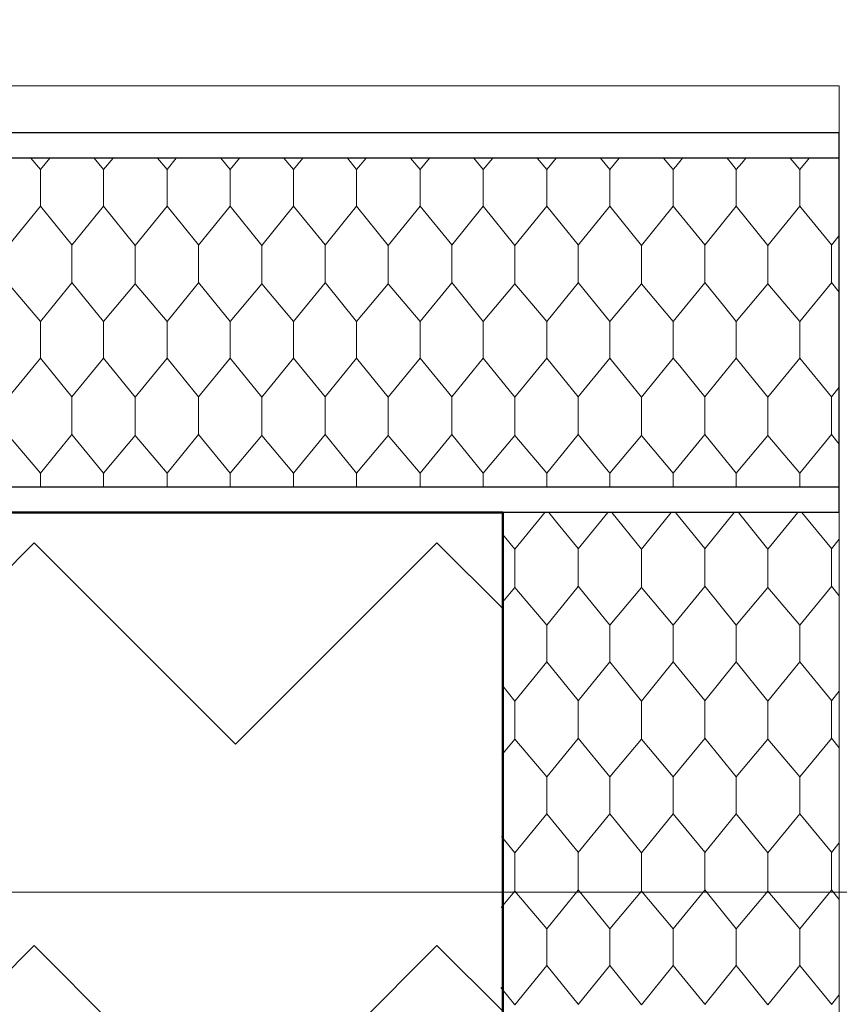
# Model space of a CAD drawing. Header units: metres. Extents: x 1306 to 1412, y -79 to 41.
# Tile 304 of 656: x 1353.529 to 1353.853, y -16.013 to -15.624. Entities that reach past the tile are written whole.
import ezdxf

# ---------------------------------------------------------------- set-up
doc = ezdxf.new("R2010")
doc.units = ezdxf.units.M
doc.header["$PDMODE"] = 65
doc.linetypes.add('AUSGEZOGEN', pattern=[0])
doc.linetypes.add('STRICHPUNKT2_S5', pattern=[0.5, 0.35, -0.05, 0.05, -0.05])
for name, color, linetype, lineweight in [('XR$2$Allgemein', 4, 'AUSGEZOGEN', 13), ('XR$2$Wand', 1, 'AUSGEZOGEN', 50), ('XR$2$Wand Mauerwerk nt', 7, 'AUSGEZOGEN', 25), ('XR$3$DETAIL', 7, 'AUSGEZOGEN', 25), ('XR$3$Maßlinie 1_50', 7, 'AUSGEZOGEN', 25), ('XR$5$Filling', 4, 'AUSGEZOGEN', 13), ('XR$5$Muster', 4, 'AUSGEZOGEN', 13)]:
    doc.layers.add(name, color=color, linetype=linetype, lineweight=lineweight)
doc.styles.add('ARIAL', font='arial.ttf')
doc.dimstyles.new('DIMSTYLE_11', dxfattribs={"dimtxt": 0.15, "dimasz": 0.03, "dimexe": 0, "dimexo": 0, "dimgap": 0.075, "dimtad": 2, "dimrnd": 0.005, "dimzin": 4, "dimdsep": 46, "dimtxsty": 'ARIAL', "dimblk1": 'ALL_ML_STRICH', "dimblk2": 'ALL_ML_STRICH', "dimsah": 1, "dimcen": 0, "dimclrd": 3, "dimclre": 3, "dimclrt": 3, "dimadec": 0, "dimazin": 0, "dimtfac": 1, "dimtdec": 0, "dimtix": 1, "dimtmove": 2, "dimatfit": 3, "dimfxl": 0, "dimtzin": 0, "dimlwd": 0, "dimlwe": 25, "dimarcsym": 0})
doc.dimstyles.new('DIMSTYLE_12', dxfattribs={"dimtxt": 0.15, "dimasz": 0.03, "dimexe": 0, "dimexo": 0, "dimgap": 0.075, "dimtad": 2, "dimdec": 3, "dimrnd": 0.005, "dimzin": 4, "dimdsep": 46, "dimtxsty": 'ARIAL', "dimblk1": 'ALL_ML_STRICH', "dimblk2": 'ALL_ML_STRICH', "dimsah": 1, "dimcen": 0, "dimclrd": 3, "dimclre": 3, "dimclrt": 3, "dimadec": 0, "dimazin": 0, "dimtfac": 1, "dimtdec": 0, "dimtix": 1, "dimtmove": 2, "dimatfit": 3, "dimfxl": 0, "dimtzin": 0, "dimlwd": 0, "dimlwe": 25, "dimarcsym": 0})
doc.dimstyles.new('DIMSTYLE_19', dxfattribs={"dimtxt": 0.15, "dimasz": 0.03, "dimexe": 0, "dimexo": 0, "dimgap": 0.075, "dimtad": 2, "dimdec": 1, "dimlfac": 100, "dimrnd": 0.5, "dimzin": 4, "dimdsep": 46, "dimtxsty": 'ARIAL', "dimblk1": 'ALL_ML_STRICH', "dimblk2": 'ALL_ML_STRICH', "dimsah": 1, "dimcen": 0, "dimclrd": 3, "dimclre": 3, "dimclrt": 3, "dimadec": 0, "dimazin": 0, "dimtfac": 1, "dimtdec": 0, "dimtix": 1, "dimtmove": 2, "dimatfit": 3, "dimfxl": 0, "dimtzin": 0, "dimlwd": 0, "dimlwe": 25, "dimarcsym": 0})
doc.dimstyles.new('DIMSTYLE_24', dxfattribs={"dimtxt": 0.225, "dimasz": 0.15, "dimexe": 0, "dimexo": 0, "dimgap": 0.1125, "dimtad": 2, "dimrnd": 0.005, "dimzin": 4, "dimdsep": 46, "dimtxsty": 'ARIAL', "dimblk1": 'ALL_ML_STRICH', "dimblk2": 'ALL_ML_STRICH', "dimsah": 1, "dimcen": 0, "dimclrd": 3, "dimclre": 3, "dimclrt": 3, "dimadec": 0, "dimazin": 0, "dimtfac": 1, "dimtdec": 0, "dimtix": 1, "dimtmove": 2, "dimatfit": 3, "dimfxl": 0, "dimtzin": 0, "dimlwd": 0, "dimlwe": 25, "dimarcsym": 0})
doc.dimstyles.new('DIMSTYLE_6', dxfattribs={"dimtxt": 0.15, "dimasz": 0.15, "dimexe": 0, "dimexo": 0, "dimgap": 0.075, "dimtad": 2, "dimrnd": 0.005, "dimzin": 4, "dimdsep": 46, "dimtxsty": 'ARIAL', "dimblk1": 'ALL_ML_STRICH', "dimblk2": 'ALL_ML_STRICH', "dimsah": 1, "dimcen": 0, "dimclrd": 3, "dimclre": 3, "dimclrt": 3, "dimadec": 0, "dimazin": 0, "dimtfac": 1, "dimtdec": 0, "dimtix": 1, "dimtmove": 2, "dimatfit": 3, "dimfxl": 0, "dimtzin": 0, "dimlwd": 0, "dimlwe": 25, "dimarcsym": 0})
doc.dimstyles.new('DIMSTYLE_9', dxfattribs={"dimtxt": 0.15, "dimasz": 0.03, "dimexe": 0, "dimexo": 0, "dimgap": 0.075, "dimtad": 2, "dimdec": 1, "dimlfac": 100, "dimrnd": 0.5, "dimzin": 4, "dimdsep": 46, "dimtxsty": 'ARIAL', "dimblk1": 'ALL_ML_STRICH', "dimblk2": 'ALL_ML_STRICH', "dimsah": 1, "dimcen": 0, "dimclrd": 3, "dimclre": 3, "dimclrt": 3, "dimadec": 0, "dimazin": 0, "dimtfac": 1, "dimtdec": 0, "dimtix": 1, "dimtmove": 2, "dimatfit": 3, "dimfxl": 0, "dimtvp": 1.2, "dimtzin": 0, "dimlwd": 0, "dimlwe": 25, "dimarcsym": 0})

# ---------------------------------------------------------------- blocks, each defined once
blk = doc.blocks.new('ALL_ML_STRICH')
at = {"color": 0, "linetype": 'ByBlock', "lineweight": -2}
for p, q in [((0, -0.5), (0, 0.5)), ((-0.3, -0.3), (0.3, 0.3)), ((-1, 0), (0.5, 0))]:
    blk.add_line(p, q, dxfattribs=at)
blk = doc.blocks.new('*D765')
at = {"layer": 'DEFPOINTS', "color": 3, "linetype": 'AUSGEZOGEN', "lineweight": 25, "transparency": 33554687}
for p in [(1342.77015, -10.15909), (1342.77015, -20.11081), (1361.06015, -20.30016)]:
    blk.add_point(p, dxfattribs=at)
at = {"layer": 'XR$3$Maßlinie 1_50', "color": 3, "linetype": 'AUSGEZOGEN', "lineweight": -2, "transparency": 33554687}
for p, q in [((1342.77015, -10.20909), (1342.77015, -10.15909)), ((1342.77015, -10.15909), (1361.06015, -10.15909)), ((1361.06015, -10.20909), (1361.06015, -10.15909))]:
    blk.add_line(p, q, dxfattribs=at)
at = {"layer": 'XR$3$Maßlinie 1_50', "color": 3, "linetype": 'AUSGEZOGEN', "lineweight": 25, "transparency": 33554687, "xscale": 0.03000000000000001, "yscale": 0.03000000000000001, "zscale": 0.03000000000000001, "rotation": 180}
blk.add_blockref('ALL_ML_STRICH', (1342.77015, -10.15909), dxfattribs=at)
at = {"layer": 'XR$3$Maßlinie 1_50', "color": 3, "linetype": 'AUSGEZOGEN', "lineweight": 25, "transparency": 33554687, "xscale": 0.03000000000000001, "yscale": 0.03000000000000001, "zscale": 0.03000000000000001}
blk.add_blockref('ALL_ML_STRICH', (1361.06015, -10.15909), dxfattribs=at)
at = {"layer": 'XR$3$Maßlinie 1_50', "color": 3, "linetype": 'AUSGEZOGEN', "lineweight": 25, "transparency": 33554687, "insert": (1351.91908, -10.03154), "char_height": 0.15, "width": 0.6, "attachment_point": 5, "style": 'ARIAL'}
blk.add_mtext('\\W0.80;\\A1;{\\A1;{18.29\\H0.099000;\\S^ ;}}', dxfattribs=at)
blk = doc.blocks.new('*D782')
at = {"layer": 'DEFPOINTS', "color": 3, "linetype": 'AUSGEZOGEN', "lineweight": 25, "transparency": 33554687}
for p in [(1343.12015, -10.95909), (1343.12015, -20.11122), (1361.06015, -20.5034)]:
    blk.add_point(p, dxfattribs=at)
at = {"layer": 'XR$3$Maßlinie 1_50', "color": 3, "linetype": 'AUSGEZOGEN', "lineweight": -2, "transparency": 33554687}
for p, q in [((1343.12015, -11.00909), (1343.12015, -10.95909)), ((1343.12015, -10.95909), (1361.06015, -10.95909)), ((1361.06015, -11.00909), (1361.06015, -10.95909))]:
    blk.add_line(p, q, dxfattribs=at)
at = {"layer": 'XR$3$Maßlinie 1_50', "color": 3, "linetype": 'AUSGEZOGEN', "lineweight": 25, "transparency": 33554687, "xscale": 0.03000000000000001, "yscale": 0.03000000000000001, "zscale": 0.03000000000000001, "rotation": 180}
blk.add_blockref('ALL_ML_STRICH', (1343.12015, -10.95909), dxfattribs=at)
at = {"layer": 'XR$3$Maßlinie 1_50', "color": 3, "linetype": 'AUSGEZOGEN', "lineweight": 25, "transparency": 33554687, "xscale": 0.03000000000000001, "yscale": 0.03000000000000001, "zscale": 0.03000000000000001}
blk.add_blockref('ALL_ML_STRICH', (1361.06015, -10.95909), dxfattribs=at)
at = {"layer": 'XR$3$Maßlinie 1_50', "color": 3, "linetype": 'AUSGEZOGEN', "lineweight": 25, "transparency": 33554687, "insert": (1352.09444, -10.83154), "char_height": 0.15, "width": 0.6, "attachment_point": 5, "style": 'ARIAL'}
blk.add_mtext('\\W0.80;\\A1;{\\A1;{17.94\\H0.099000;\\S^ ;}}', dxfattribs=at)
blk = doc.blocks.new('*D881')
at = {"layer": 'DEFPOINTS', "color": 3, "linetype": 'AUSGEZOGEN', "lineweight": 25, "transparency": 33554687}
for p in [(1353.37015, -11.75909), (1353.37015, -16.9252), (1358.37015, -16.9252)]:
    blk.add_point(p, dxfattribs=at)
at = {"layer": 'XR$3$Maßlinie 1_50', "color": 3, "linetype": 'AUSGEZOGEN', "lineweight": -2, "transparency": 33554687}
for p, q in [((1353.37015, -11.80909), (1353.37015, -11.75909)), ((1353.37015, -11.75909), (1358.37015, -11.75909)), ((1358.37015, -11.80909), (1358.37015, -11.75909))]:
    blk.add_line(p, q, dxfattribs=at)
at = {"layer": 'XR$3$Maßlinie 1_50', "color": 3, "linetype": 'AUSGEZOGEN', "lineweight": 25, "transparency": 33554687, "xscale": 0.03000000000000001, "yscale": 0.03000000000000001, "zscale": 0.03000000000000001, "rotation": 180}
blk.add_blockref('ALL_ML_STRICH', (1353.37015, -11.75909), dxfattribs=at)
at = {"layer": 'XR$3$Maßlinie 1_50', "color": 3, "linetype": 'AUSGEZOGEN', "lineweight": 25, "transparency": 33554687, "xscale": 0.03000000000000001, "yscale": 0.03000000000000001, "zscale": 0.03000000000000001}
blk.add_blockref('ALL_ML_STRICH', (1358.37015, -11.75909), dxfattribs=at)
at = {"layer": 'XR$3$Maßlinie 1_50', "color": 3, "linetype": 'AUSGEZOGEN', "lineweight": 25, "transparency": 33554687, "insert": (1355.87902, -11.63154), "char_height": 0.15, "width": 0.48, "attachment_point": 5, "style": 'ARIAL'}
blk.add_mtext('\\W0.80;\\A1;{\\A1;{5.00\\H0.099000;\\S^ ;}}', dxfattribs=at)
blk = doc.blocks.new('*D899')
at = {"layer": 'DEFPOINTS', "color": 3, "linetype": 'AUSGEZOGEN', "lineweight": 25, "transparency": 33554687}
for p in [(1342.77015, -8.55909), (1361.24015, -14.91825), (1342.77015, -18.60158)]:
    blk.add_point(p, dxfattribs=at)
at = {"layer": 'XR$3$Maßlinie 1_50', "color": 3, "linetype": 'AUSGEZOGEN', "lineweight": -2, "transparency": 33554687}
for p, q in [((1342.77015, -9.15909), (1342.77015, -8.55909)), ((1342.77015, -8.55909), (1361.24015, -8.55909)), ((1361.24015, -9.15909), (1361.24015, -8.55909))]:
    blk.add_line(p, q, dxfattribs=at)
at = {"layer": 'XR$3$Maßlinie 1_50', "color": 3, "linetype": 'AUSGEZOGEN', "lineweight": 25, "transparency": 33554687, "xscale": 0.15, "yscale": 0.15, "zscale": 0.15, "rotation": 180}
blk.add_blockref('ALL_ML_STRICH', (1342.77015, -8.55909), dxfattribs=at)
at = {"layer": 'XR$3$Maßlinie 1_50', "color": 3, "linetype": 'AUSGEZOGEN', "lineweight": 25, "transparency": 33554687, "xscale": 0.15, "yscale": 0.15, "zscale": 0.15}
blk.add_blockref('ALL_ML_STRICH', (1361.24015, -8.55909), dxfattribs=at)
at = {"layer": 'XR$3$Maßlinie 1_50', "color": 3, "linetype": 'AUSGEZOGEN', "lineweight": 25, "transparency": 33554687, "insert": (1352.0111, -8.3926), "char_height": 0.225, "width": 0.9, "attachment_point": 5, "style": 'ARIAL'}
blk.add_mtext('\\W0.80;\\A1;{\\fArial|i0|b1;\\A1;{18.47\\H0.148500;\\S^ ;}}', dxfattribs=at)
blk = doc.blocks.new('*D905')
at = {"layer": 'DEFPOINTS', "color": 3, "linetype": 'AUSGEZOGEN', "lineweight": 25, "transparency": 33554687}
for p in [(1352.87015, -12.55909), (1352.87015, -16.39625), (1353.87015, -16.39625)]:
    blk.add_point(p, dxfattribs=at)
at = {"layer": 'XR$3$Maßlinie 1_50', "color": 3, "linetype": 'AUSGEZOGEN', "lineweight": -2, "transparency": 33554687}
for p, q in [((1352.87015, -12.60909), (1352.87015, -12.55909)), ((1352.87015, -12.55909), (1353.87015, -12.55909)), ((1353.87015, -12.60909), (1353.87015, -12.55909))]:
    blk.add_line(p, q, dxfattribs=at)
at = {"layer": 'XR$3$Maßlinie 1_50', "color": 3, "linetype": 'AUSGEZOGEN', "lineweight": 25, "transparency": 33554687, "xscale": 0.15, "yscale": 0.15, "zscale": 0.15, "rotation": 180}
blk.add_blockref('ALL_ML_STRICH', (1352.87015, -12.55909), dxfattribs=at)
at = {"layer": 'XR$3$Maßlinie 1_50', "color": 3, "linetype": 'AUSGEZOGEN', "lineweight": 25, "transparency": 33554687, "xscale": 0.15, "yscale": 0.15, "zscale": 0.15}
blk.add_blockref('ALL_ML_STRICH', (1353.87015, -12.55909), dxfattribs=at)
at = {"layer": 'XR$3$Maßlinie 1_50', "color": 3, "linetype": 'AUSGEZOGEN', "lineweight": 25, "transparency": 33554687, "insert": (1353.37902, -12.43154), "char_height": 0.15, "width": 0.48, "attachment_point": 5, "style": 'ARIAL'}
blk.add_mtext('\\W0.80;\\A1;{\\A1;{1.00\\H0.099000;\\S^ ;}}', dxfattribs=at)
blk = doc.blocks.new('*D906')
at = {"layer": 'DEFPOINTS', "color": 3, "linetype": 'AUSGEZOGEN', "lineweight": 25, "transparency": 33554687}
for p in [(1353.87015, -12.55909), (1353.87015, -16.39625), (1357.87015, -16.39625)]:
    blk.add_point(p, dxfattribs=at)
at = {"layer": 'XR$3$Maßlinie 1_50', "color": 3, "linetype": 'AUSGEZOGEN', "lineweight": -2, "transparency": 33554687}
for p, q in [((1353.87015, -12.60909), (1353.87015, -12.55909)), ((1353.87015, -12.55909), (1357.87015, -12.55909)), ((1357.87015, -12.60909), (1357.87015, -12.55909))]:
    blk.add_line(p, q, dxfattribs=at)
at = {"layer": 'XR$3$Maßlinie 1_50', "color": 3, "linetype": 'AUSGEZOGEN', "lineweight": 25, "transparency": 33554687, "xscale": 0.15, "yscale": 0.15, "zscale": 0.15, "rotation": 180}
blk.add_blockref('ALL_ML_STRICH', (1353.87015, -12.55909), dxfattribs=at)
at = {"layer": 'XR$3$Maßlinie 1_50', "color": 3, "linetype": 'AUSGEZOGEN', "lineweight": 25, "transparency": 33554687, "xscale": 0.15, "yscale": 0.15, "zscale": 0.15}
blk.add_blockref('ALL_ML_STRICH', (1357.87015, -12.55909), dxfattribs=at)
at = {"layer": 'XR$3$Maßlinie 1_50', "color": 3, "linetype": 'AUSGEZOGEN', "lineweight": 25, "transparency": 33554687, "insert": (1355.87902, -12.43154), "char_height": 0.15, "width": 0.48, "attachment_point": 5, "style": 'ARIAL'}
blk.add_mtext('\\W0.80;\\A1;{\\A1;{4.00\\H0.099000;\\S^ ;}}', dxfattribs=at)
at = {"layer": 'XR$3$Maßlinie 1_50', "color": 3, "linetype": 'AUSGEZOGEN', "lineweight": 25, "transparency": 33554687, "insert": (1355.71102, -12.61503), "char_height": 0.15, "width": 0.0075, "attachment_point": 1, "line_spacing_factor": 0.60241, "style": 'ARIAL'}
blk.add_mtext('\\W0.80;\\A1;{4.30\\H0.099000;\\S^ ;}', dxfattribs=at)
blk = doc.blocks.new('*D929')
at = {"layer": 'DEFPOINTS', "color": 3, "linetype": 'AUSGEZOGEN', "lineweight": 25, "transparency": 33554687}
for p in [(1362.14624, -15.15825), (1340.42407, -17.54325), (1364.27124, -17.54325)]:
    blk.add_point(p, dxfattribs=at)
at = {"layer": 'XR$3$Maßlinie 1_50', "color": 3, "linetype": 'AUSGEZOGEN', "lineweight": -2, "transparency": 33554687}
for p, q in [((1340.47407, -15.15825), (1340.42407, -15.15825)), ((1340.42407, -17.54325), (1340.42407, -15.15825)), ((1340.47407, -17.54325), (1340.42407, -17.54325))]:
    blk.add_line(p, q, dxfattribs=at)
at = {"layer": 'XR$3$Maßlinie 1_50', "color": 3, "linetype": 'AUSGEZOGEN', "lineweight": 25, "transparency": 33554687, "xscale": 0.03000000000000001, "yscale": 0.03000000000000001, "zscale": 0.03000000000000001}
for p, rotation in [((1340.42407, -15.15825), 90), ((1340.42407, -17.54325), 270)]:
    blk.add_blockref('ALL_ML_STRICH', p, dxfattribs=dict(at, rotation=rotation))
at = {"layer": 'XR$3$Maßlinie 1_50', "color": 3, "linetype": 'AUSGEZOGEN', "lineweight": 25, "transparency": 33554687, "insert": (1340.29641, -16.32984), "char_height": 0.15, "width": 0.6, "attachment_point": 5, "rotation": 90, "style": 'ARIAL'}
blk.add_mtext('\\W0.80;\\A1;{\\A1;{2.38\\H0.099000;\\S5^ ;}}', dxfattribs=at)
blk = doc.blocks.new('*D938')
at = {"layer": 'DEFPOINTS', "color": 3, "linetype": 'AUSGEZOGEN', "lineweight": 25, "transparency": 33554687}
for p in [(1364.96914, -15.15825), (1338.82407, -20.29325), (1364.65696, -20.29325)]:
    blk.add_point(p, dxfattribs=at)
at = {"layer": 'XR$3$Maßlinie 1_50', "color": 3, "linetype": 'AUSGEZOGEN', "lineweight": -2, "transparency": 33554687}
for p, q in [((1338.87407, -15.15825), (1338.82407, -15.15825)), ((1338.82407, -20.29325), (1338.82407, -15.15825)), ((1338.87407, -20.29325), (1338.82407, -20.29325))]:
    blk.add_line(p, q, dxfattribs=at)
at = {"layer": 'XR$3$Maßlinie 1_50', "color": 3, "linetype": 'AUSGEZOGEN', "lineweight": 25, "transparency": 33554687, "xscale": 0.03000000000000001, "yscale": 0.03000000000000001, "zscale": 0.03000000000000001}
for p, rotation in [((1338.82407, -15.15825), 90), ((1338.82407, -20.29325), 270)]:
    blk.add_blockref('ALL_ML_STRICH', p, dxfattribs=dict(at, rotation=rotation))
at = {"layer": 'XR$3$Maßlinie 1_50', "color": 3, "linetype": 'AUSGEZOGEN', "lineweight": 25, "transparency": 33554687, "insert": (1338.69641, -17.70484), "char_height": 0.15, "width": 0.6, "attachment_point": 5, "rotation": 90, "style": 'ARIAL'}
blk.add_mtext('\\W0.80;\\A1;{\\A1;{5.13\\H0.099000;\\S5^ ;}}', dxfattribs=at)
blk = doc.blocks.new('*D948')
at = {"layer": 'DEFPOINTS', "color": 3, "linetype": 'AUSGEZOGEN', "lineweight": 25, "transparency": 33554687}
for p in [(1362.86309, -15.81825), (1338.02407, -16.21825), (1360.44309, -16.21825)]:
    blk.add_point(p, dxfattribs=at)
at = {"layer": 'XR$3$Maßlinie 1_50', "color": 3, "linetype": 'AUSGEZOGEN', "lineweight": -2, "transparency": 33554687}
for p, q in [((1338.07407, -15.81825), (1338.02407, -15.81825)), ((1338.02407, -16.21825), (1338.02407, -15.81825)), ((1338.07407, -16.21825), (1338.02407, -16.21825))]:
    blk.add_line(p, q, dxfattribs=at)
at = {"layer": 'XR$3$Maßlinie 1_50', "color": 3, "linetype": 'AUSGEZOGEN', "lineweight": 25, "transparency": 33554687, "xscale": 0.03000000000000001, "yscale": 0.03000000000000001, "zscale": 0.03000000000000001}
for p, rotation in [((1338.02407, -15.81825), 90), ((1338.02407, -16.21825), 270)]:
    blk.add_blockref('ALL_ML_STRICH', p, dxfattribs=dict(at, rotation=rotation))
at = {"layer": 'XR$3$Maßlinie 1_50', "color": 3, "linetype": 'AUSGEZOGEN', "lineweight": 25, "transparency": 33554687, "insert": (1337.89652, -16.02347), "char_height": 0.15, "width": 0.48, "attachment_point": 5, "rotation": 90, "style": 'ARIAL'}
blk.add_mtext('\\W0.80;\\A1;{\\A1;{40\\H0.099000;\\S^ ;}}', dxfattribs=at)
blk = doc.blocks.new('*D949')
at = {"layer": 'DEFPOINTS', "color": 3, "linetype": 'AUSGEZOGEN', "lineweight": 25, "transparency": 33554687}
for p in [(1363.22309, -14.91825), (1338.02407, -15.81825), (1362.86309, -15.81825)]:
    blk.add_point(p, dxfattribs=at)
at = {"layer": 'XR$3$Maßlinie 1_50', "color": 3, "linetype": 'AUSGEZOGEN', "lineweight": -2, "transparency": 33554687}
for p, q in [((1338.07407, -14.91825), (1338.02407, -14.91825)), ((1338.02407, -15.81825), (1338.02407, -14.91825)), ((1338.07407, -15.81825), (1338.02407, -15.81825))]:
    blk.add_line(p, q, dxfattribs=at)
at = {"layer": 'XR$3$Maßlinie 1_50', "color": 3, "linetype": 'AUSGEZOGEN', "lineweight": 25, "transparency": 33554687, "xscale": 0.03000000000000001, "yscale": 0.03000000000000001, "zscale": 0.03000000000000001}
for p, rotation in [((1338.02407, -14.91825), 90), ((1338.02407, -15.81825), 270)]:
    blk.add_blockref('ALL_ML_STRICH', p, dxfattribs=dict(at, rotation=rotation))
at = {"layer": 'XR$3$Maßlinie 1_50', "color": 3, "linetype": 'AUSGEZOGEN', "lineweight": 25, "transparency": 33554687, "insert": (1337.89652, -15.37347), "char_height": 0.15, "width": 0.48, "attachment_point": 5, "rotation": 90, "style": 'ARIAL'}
blk.add_mtext('\\W0.80;\\A1;{\\A1;{90\\H0.099000;\\S^ ;}}', dxfattribs=at)
blk = doc.blocks.new('*D1085')
at = {"layer": 'DEFPOINTS', "color": 3, "linetype": 'AUSGEZOGEN', "lineweight": 25, "transparency": 33554687}
for p in [(1366.1012, -15.15825), (1339.62407, -17.54325), (1365.92579, -17.54325)]:
    blk.add_point(p, dxfattribs=at)
at = {"layer": 'XR$3$Maßlinie 1_50', "color": 3, "linetype": 'AUSGEZOGEN', "lineweight": -2, "transparency": 33554687}
for p, q in [((1339.67407, -15.15825), (1339.62407, -15.15825)), ((1339.62407, -17.54325), (1339.62407, -15.15825)), ((1339.67407, -17.54325), (1339.62407, -17.54325))]:
    blk.add_line(p, q, dxfattribs=at)
at = {"layer": 'XR$3$Maßlinie 1_50', "color": 3, "linetype": 'AUSGEZOGEN', "lineweight": 25, "transparency": 33554687, "xscale": 0.03000000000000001, "yscale": 0.03000000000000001, "zscale": 0.03000000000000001}
for p, rotation in [((1339.62407, -15.15825), 90), ((1339.62407, -17.54325), 270)]:
    blk.add_blockref('ALL_ML_STRICH', p, dxfattribs=dict(at, rotation=rotation))
at = {"layer": 'XR$3$Maßlinie 1_50', "color": 3, "linetype": 'AUSGEZOGEN', "lineweight": 25, "transparency": 33554687, "insert": (1339.49641, -16.32984), "char_height": 0.15, "width": 0.6, "attachment_point": 5, "rotation": 90, "style": 'ARIAL'}
blk.add_mtext('\\W0.80;\\A1;{\\A1;{2.38\\H0.099000;\\S5^ ;}}', dxfattribs=at)
blk = doc.blocks.new('MUSTER_1')
at = {"layer": 'XR$5$Muster', "color": 52, "linetype": 'AUSGEZOGEN', "lineweight": 13, "transparency": 33554687}
for p, q in [((1353.53755, -15.68274), (1353.53374, -15.67825)), ((1353.54122, -15.67825), (1353.53755, -15.68274)), ((1353.56245, -15.68274), (1353.55881, -15.67825)), ((1353.56622, -15.67825), (1353.56245, -15.68274)), ((1353.58755, -15.68274), (1353.58374, -15.67825)), ((1353.59122, -15.67825), (1353.58755, -15.68274)), ((1353.61245, -15.68274), (1353.60881, -15.67825)), ((1353.61622, -15.67825), (1353.61245, -15.68274)), ((1353.63755, -15.68274), (1353.63374, -15.67825)), ((1353.64122, -15.67825), (1353.63755, -15.68274)), ((1353.66245, -15.68274), (1353.65881, -15.67825)), ((1353.66622, -15.67825), (1353.66245, -15.68274)), ((1353.68755, -15.68274), (1353.68374, -15.67825)), ((1353.69122, -15.67825), (1353.68755, -15.68274)), ((1353.71245, -15.68274), (1353.70881, -15.67825)), ((1353.71622, -15.67825), (1353.71245, -15.68274)), ((1353.73755, -15.68274), (1353.73374, -15.67825)), ((1353.74122, -15.67825), (1353.73755, -15.68274)), ((1353.76245, -15.68274), (1353.75881, -15.67825)), ((1353.76622, -15.67825), (1353.76245, -15.68274)), ((1353.78755, -15.69726), (1353.78755, -15.68274)), ((1353.81245, -15.68274), (1353.81245, -15.69726)), ((1353.83755, -15.69726), (1353.83755, -15.68274)), ((1353.55, -15.7125), (1353.53755, -15.69726)), ((1353.6, -15.7125), (1353.58755, -15.69726)), ((1353.65, -15.7125), (1353.63755, -15.69726)), ((1353.7, -15.7125), (1353.68755, -15.69726)), ((1353.75, -15.7125), (1353.73755, -15.69726)), ((1353.8, -15.7125), (1353.78755, -15.69726)), ((1353.85, -15.71262), (1353.8531, -15.7088)), ((1353.55, -15.72), (1353.55, -15.71262)), ((1353.57495, -15.71274), (1353.57495, -15.72)), ((1353.6, -15.72), (1353.6, -15.71262)), ((1353.62495, -15.71274), (1353.62495, -15.72)), ((1353.65, -15.72), (1353.65, -15.71262)), ((1353.67495, -15.71274), (1353.67495, -15.72)), ((1353.7, -15.72), (1353.7, -15.71262)), ((1353.72495, -15.71274), (1353.72495, -15.72)), ((1353.75, -15.72), (1353.75, -15.71262)), ((1353.77495, -15.71274), (1353.77495, -15.72)), ((1353.8, -15.72), (1353.8, -15.71262)), ((1353.85, -15.72), (1353.85, -15.71262)), ((1353.55, -15.72738), (1353.55, -15.72)), ((1353.57495, -15.72786), (1353.57495, -15.72)), ((1353.6, -15.72738), (1353.6, -15.72)), ((1353.62495, -15.72786), (1353.62495, -15.72)), ((1353.65, -15.72738), (1353.65, -15.72)), ((1353.67495, -15.72786), (1353.67495, -15.72)), ((1353.7, -15.72738), (1353.7, -15.72)), ((1353.72495, -15.72786), (1353.72495, -15.72)), ((1353.75, -15.72738), (1353.75, -15.72)), ((1353.77495, -15.72786), (1353.77495, -15.72)), ((1353.8, -15.72738), (1353.8, -15.72)), ((1353.82495, -15.72786), (1353.82495, -15.72)), ((1353.85, -15.72738), (1353.85, -15.72)), ((1353.55, -15.7275), (1353.53755, -15.74274)), ((1353.56245, -15.74274), (1353.55, -15.72738)), ((1353.6, -15.7275), (1353.58755, -15.74274)), ((1353.61245, -15.74274), (1353.6, -15.72738)), ((1353.65, -15.7275), (1353.63755, -15.74274)), ((1353.66245, -15.74274), (1353.65, -15.72738)), ((1353.7, -15.7275), (1353.68755, -15.74274)), ((1353.71245, -15.74274), (1353.7, -15.72738)), ((1353.75, -15.7275), (1353.73755, -15.74274)), ((1353.76245, -15.74274), (1353.75, -15.72738)), ((1353.8, -15.7275), (1353.78755, -15.74274)), ((1353.85, -15.7275), (1353.83755, -15.74274)), ((1353.8531, -15.7312), (1353.85, -15.72738)), ((1353.53755, -15.75726), (1353.53755, -15.74274)), ((1353.56245, -15.74274), (1353.56245, -15.75726)), ((1353.58755, -15.75726), (1353.58755, -15.74274)), ((1353.61245, -15.74274), (1353.61245, -15.75726)), ((1353.63755, -15.75726), (1353.63755, -15.74274)), ((1353.66245, -15.74274), (1353.66245, -15.75726)), ((1353.68755, -15.75726), (1353.68755, -15.74274)), ((1353.71245, -15.74274), (1353.71245, -15.75726)), ((1353.73755, -15.75726), (1353.73755, -15.74274)), ((1353.76245, -15.74274), (1353.76245, -15.75726)), ((1353.78755, -15.75726), (1353.78755, -15.74274)), ((1353.81245, -15.74274), (1353.81245, -15.75726)), ((1353.83755, -15.75726), (1353.83755, -15.74274)), ((1353.55, -15.7725), (1353.53755, -15.75726)), ((1353.6, -15.7725), (1353.58755, -15.75726)), ((1353.65, -15.7725), (1353.63755, -15.75726)), ((1353.7, -15.7725), (1353.68755, -15.75726)), ((1353.75, -15.7725), (1353.73755, -15.75726)), ((1353.85, -15.7725), (1353.83755, -15.75726)), ((1353.85, -15.77262), (1353.8531, -15.7688)), ((1353.55, -15.78), (1353.55, -15.77262)), ((1353.57495, -15.77274), (1353.57495, -15.78)), ((1353.6, -15.78), (1353.6, -15.77262)), ((1353.62495, -15.77274), (1353.62495, -15.78)), ((1353.65, -15.78), (1353.65, -15.77262)), ((1353.67495, -15.77274), (1353.67495, -15.78)), ((1353.7, -15.78), (1353.7, -15.77262)), ((1353.72495, -15.77274), (1353.72495, -15.78)), ((1353.75, -15.78), (1353.75, -15.77262)), ((1353.77495, -15.77274), (1353.77495, -15.78)), ((1353.8, -15.78), (1353.8, -15.77262)), ((1353.82495, -15.77274), (1353.82495, -15.78)), ((1353.85, -15.78), (1353.85, -15.77262)), ((1353.55, -15.78738), (1353.55, -15.78)), ((1353.57495, -15.78786), (1353.57495, -15.78)), ((1353.6, -15.78738), (1353.6, -15.78)), ((1353.62495, -15.78786), (1353.62495, -15.78)), ((1353.65, -15.78738), (1353.65, -15.78)), ((1353.67495, -15.78786), (1353.67495, -15.78)), ((1353.7, -15.78738), (1353.7, -15.78)), ((1353.72495, -15.78786), (1353.72495, -15.78)), ((1353.75, -15.78738), (1353.75, -15.78)), ((1353.8, -15.78738), (1353.8, -15.78)), ((1353.82495, -15.78786), (1353.82495, -15.78)), ((1353.85, -15.78738), (1353.85, -15.78)), ((1353.55, -15.7875), (1353.53755, -15.80274)), ((1353.56245, -15.80274), (1353.55, -15.78738)), ((1353.6, -15.7875), (1353.58755, -15.80274)), ((1353.61245, -15.80274), (1353.6, -15.78738)), ((1353.65, -15.7875), (1353.63755, -15.80274)), ((1353.66245, -15.80274), (1353.65, -15.78738)), ((1353.7, -15.7875), (1353.68755, -15.80274)), ((1353.71245, -15.80274), (1353.7, -15.78738)), ((1353.75, -15.7875), (1353.73755, -15.80274)), ((1353.8, -15.7875), (1353.78755, -15.80274)), ((1353.81245, -15.80274), (1353.8, -15.78738)), ((1353.85, -15.7875), (1353.83755, -15.80274)), ((1353.8531, -15.7912), (1353.85, -15.78738)), ((1353.75, -15.83262), (1353.76165, -15.81825)), ((1353.8, -15.8325), (1353.78836, -15.81825)), ((1353.8, -15.83262), (1353.81165, -15.81825)), ((1353.85, -15.8325), (1353.83836, -15.81825)), ((1353.75, -15.84), (1353.75, -15.83262)), ((1353.8, -15.84), (1353.8, -15.83262)), ((1353.85, -15.83262), (1353.8531, -15.8288)), ((1353.85, -15.84), (1353.85, -15.83262)), ((1353.72495, -15.83274), (1353.72495, -15.84)), ((1353.77495, -15.83274), (1353.77495, -15.84)), ((1353.82495, -15.83274), (1353.82495, -15.84)), ((1353.75, -15.84738), (1353.75, -15.84)), ((1353.77495, -15.84786), (1353.77495, -15.84)), ((1353.8, -15.84738), (1353.8, -15.84)), ((1353.82495, -15.84786), (1353.82495, -15.84)), ((1353.85, -15.84738), (1353.85, -15.84)), ((1353.75, -15.8475), (1353.73755, -15.86274)), ((1353.76245, -15.86274), (1353.75, -15.84738)), ((1353.8, -15.8475), (1353.78755, -15.86274)), ((1353.81245, -15.86274), (1353.8, -15.84738)), ((1353.85, -15.8475), (1353.83755, -15.86274)), ((1353.8531, -15.8512), (1353.85, -15.84738)), ((1353.73755, -15.87726), (1353.73755, -15.86274)), ((1353.76245, -15.86274), (1353.76245, -15.87726)), ((1353.78755, -15.87726), (1353.78755, -15.86274)), ((1353.81245, -15.86274), (1353.81245, -15.87726)), ((1353.83755, -15.87726), (1353.83755, -15.86274)), ((1353.75, -15.8925), (1353.73755, -15.87726)), ((1353.8, -15.8925), (1353.78755, -15.87726)), ((1353.85, -15.8925), (1353.83755, -15.87726)), ((1353.85, -15.89262), (1353.8531, -15.88879)), ((1353.72495, -15.89274), (1353.72495, -15.9)), ((1353.75, -15.9), (1353.75, -15.89262)), ((1353.77495, -15.89274), (1353.77495, -15.9)), ((1353.8, -15.9), (1353.8, -15.89262)), ((1353.82495, -15.89274), (1353.82495, -15.9)), ((1353.85, -15.9), (1353.85, -15.89262)), ((1353.72495, -15.90786), (1353.72495, -15.9)), ((1353.75, -15.90738), (1353.75, -15.9)), ((1353.77495, -15.90786), (1353.77495, -15.9)), ((1353.8, -15.90738), (1353.8, -15.9)), ((1353.82495, -15.90786), (1353.82495, -15.9)), ((1353.85, -15.90738), (1353.85, -15.9)), ((1353.75, -15.9075), (1353.73755, -15.92274)), ((1353.76245, -15.92274), (1353.75, -15.90738)), ((1353.8, -15.9075), (1353.78755, -15.92274)), ((1353.81245, -15.92274), (1353.8, -15.90738)), ((1353.85, -15.9075), (1353.83755, -15.92274)), ((1353.8531, -15.91121), (1353.85, -15.90738)), ((1353.73755, -15.93726), (1353.73755, -15.92274)), ((1353.76245, -15.92274), (1353.76245, -15.93726)), ((1353.78755, -15.93726), (1353.78755, -15.92274)), ((1353.81245, -15.92274), (1353.81245, -15.93726)), ((1353.83755, -15.93726), (1353.83755, -15.92274)), ((1353.75, -15.9525), (1353.73755, -15.93726)), ((1353.8, -15.9525), (1353.78755, -15.93726)), ((1353.85, -15.9525), (1353.83755, -15.93726)), ((1353.85, -15.95262), (1353.85311, -15.94879)), ((1353.72495, -15.96786), (1353.72495, -15.96)), ((1353.75, -15.96738), (1353.75, -15.96)), ((1353.77495, -15.96786), (1353.77495, -15.96)), ((1353.8, -15.96738), (1353.8, -15.96)), ((1353.82495, -15.96786), (1353.82495, -15.96)), ((1353.85, -15.96738), (1353.85, -15.96)), ((1353.75, -15.9675), (1353.73755, -15.98274)), ((1353.76245, -15.98274), (1353.75, -15.96738)), ((1353.8, -15.9675), (1353.78755, -15.98274)), ((1353.81245, -15.98274), (1353.8, -15.96738)), ((1353.85, -15.9675), (1353.83755, -15.98274)), ((1353.85311, -15.97121), (1353.85, -15.96738)), ((1353.73755, -15.99726), (1353.73755, -15.98274)), ((1353.76245, -15.98274), (1353.76245, -15.99726)), ((1353.78755, -15.99726), (1353.78755, -15.98274)), ((1353.81245, -15.98274), (1353.81245, -15.99726)), ((1353.83755, -15.99726), (1353.83755, -15.98274)), ((1353.75, -16.0125), (1353.73755, -15.99726)), ((1353.8, -16.0125), (1353.78755, -15.99726)), ((1353.85, -16.0125), (1353.83755, -15.99726)), ((1353.85, -16.01262), (1353.85311, -16.00878))]:
    blk.add_line(p, q, dxfattribs=at)
for points in [[(1353.78755, -15.68274), (1353.78662, -15.68164), (1353.78662, -15.68164), (1353.78374, -15.67825)], [(1353.79122, -15.67825), (1353.78853, -15.68154), (1353.78853, -15.68154), (1353.78755, -15.68274)], [(1353.81245, -15.68274), (1353.81057, -15.68042), (1353.81057, -15.68042), (1353.80881, -15.67825)], [(1353.81622, -15.67825), (1353.81457, -15.68021), (1353.81457, -15.68021), (1353.81245, -15.68274)], [(1353.83755, -15.68274), (1353.83455, -15.67919), (1353.83455, -15.67919), (1353.83374, -15.67825)], [(1353.84122, -15.67825), (1353.8407, -15.67888), (1353.8407, -15.67888), (1353.83755, -15.68274)], [(1353.53755, -15.69726), (1353.53755, -15.69436), (1353.53755, -15.69436), (1353.53755, -15.68274)], [(1353.56245, -15.68274), (1353.56245, -15.69309), (1353.56245, -15.69309), (1353.56245, -15.69726)], [(1353.58755, -15.69726), (1353.58755, -15.69181), (1353.58755, -15.69181), (1353.58755, -15.68274)], [(1353.61245, -15.68274), (1353.61245, -15.69054), (1353.61245, -15.69054), (1353.61245, -15.69726)], [(1353.63755, -15.69726), (1353.63755, -15.68925), (1353.63755, -15.68925), (1353.63755, -15.68274)], [(1353.66245, -15.68274), (1353.66245, -15.68798), (1353.66245, -15.68798), (1353.66245, -15.69726)], [(1353.68755, -15.69726), (1353.68755, -15.6867), (1353.68755, -15.6867), (1353.68755, -15.68274)], [(1353.71245, -15.68274), (1353.71245, -15.68543), (1353.71245, -15.68543), (1353.71245, -15.69726)], [(1353.73755, -15.69726), (1353.73755, -15.68415), (1353.73755, -15.68415), (1353.73755, -15.68274)], [(1353.76245, -15.68274), (1353.76245, -15.68288), (1353.76245, -15.68288), (1353.76245, -15.69726)], [(1353.5, -15.71262), (1353.51245, -15.69726), (1353.52495, -15.71274), (1353.53755, -15.69726)], [(1353.55, -15.71262), (1353.56245, -15.69726), (1353.57495, -15.71274), (1353.58755, -15.69726)], [(1353.6, -15.71262), (1353.61245, -15.69726), (1353.62495, -15.71274), (1353.63755, -15.69726)], [(1353.65, -15.71262), (1353.66245, -15.69726), (1353.67495, -15.71274), (1353.68755, -15.69726)], [(1353.7, -15.71262), (1353.71245, -15.69726), (1353.72495, -15.71274), (1353.73755, -15.69726)], [(1353.75, -15.71262), (1353.76245, -15.69726), (1353.77495, -15.71274), (1353.78755, -15.69726)], [(1353.8, -15.71262), (1353.81245, -15.69726), (1353.82495, -15.71274), (1353.83755, -15.69726)], [(1353.85, -15.7125), (1353.83804, -15.69786), (1353.83804, -15.69786), (1353.83755, -15.69726)], [(1353.82495, -15.71274), (1353.82495, -15.71491), (1353.82495, -15.71491), (1353.82495, -15.72)], [(1353.81245, -15.74274), (1353.8079, -15.73712), (1353.8079, -15.73712), (1353.8, -15.72738)], [(1353.53755, -15.74274), (1353.52495, -15.72786), (1353.51245, -15.74274)], [(1353.58755, -15.74274), (1353.57495, -15.72786), (1353.56245, -15.74274)], [(1353.63755, -15.74274), (1353.62495, -15.72786), (1353.61245, -15.74274)], [(1353.68755, -15.74274), (1353.67495, -15.72786), (1353.66245, -15.74274)], [(1353.73755, -15.74274), (1353.72495, -15.72786), (1353.71245, -15.74274)], [(1353.78755, -15.74274), (1353.77495, -15.72786), (1353.76245, -15.74274)], [(1353.83755, -15.74274), (1353.82495, -15.72786), (1353.81245, -15.74274)], [(1353.5, -15.77262), (1353.51245, -15.75726), (1353.52495, -15.77274), (1353.53755, -15.75726)], [(1353.55, -15.77262), (1353.56245, -15.75726), (1353.57495, -15.77274), (1353.58755, -15.75726)], [(1353.6, -15.77262), (1353.61245, -15.75726), (1353.62495, -15.77274), (1353.63755, -15.75726)], [(1353.65, -15.77262), (1353.66245, -15.75726), (1353.67495, -15.77274), (1353.68755, -15.75726)], [(1353.7, -15.77262), (1353.71245, -15.75726), (1353.72495, -15.77274), (1353.73755, -15.75726)], [(1353.75, -15.77262), (1353.76245, -15.75726), (1353.77495, -15.77274), (1353.78755, -15.75726)], [(1353.8, -15.7725), (1353.79007, -15.76035), (1353.79007, -15.76035), (1353.78755, -15.75726)], [(1353.8, -15.77262), (1353.81245, -15.75726), (1353.82495, -15.77274), (1353.83755, -15.75726)], [(1353.77495, -15.78786), (1353.77495, -15.78004), (1353.77495, -15.78004), (1353.77495, -15.78)], [(1353.53755, -15.80274), (1353.52495, -15.78786), (1353.51245, -15.80274)], [(1353.58755, -15.80274), (1353.57495, -15.78786), (1353.56245, -15.80274)], [(1353.63755, -15.80274), (1353.62495, -15.78786), (1353.61245, -15.80274)], [(1353.68755, -15.80274), (1353.67495, -15.78786), (1353.66245, -15.80274)], [(1353.73755, -15.80274), (1353.72495, -15.78786), (1353.71245, -15.80274)], [(1353.76245, -15.80274), (1353.75992, -15.79962), (1353.75992, -15.79962), (1353.75, -15.78738)], [(1353.78755, -15.80274), (1353.77495, -15.78786), (1353.76245, -15.80274)], [(1353.83755, -15.80274), (1353.82495, -15.78786), (1353.81245, -15.80274)], [(1353.53755, -15.80825), (1353.53755, -15.80825), (1353.53755, -15.80274)], [(1353.56245, -15.80274), (1353.56245, -15.80825), (1353.56245, -15.80825)], [(1353.58755, -15.80825), (1353.58755, -15.80825), (1353.58755, -15.80274)], [(1353.61245, -15.80274), (1353.61245, -15.80825), (1353.61245, -15.80825)], [(1353.63755, -15.80825), (1353.63755, -15.80825), (1353.63755, -15.80274)], [(1353.66245, -15.80274), (1353.66245, -15.80825), (1353.66245, -15.80825)], [(1353.68755, -15.80825), (1353.68755, -15.80825), (1353.68755, -15.80274)], [(1353.71245, -15.80274), (1353.71245, -15.80825), (1353.71245, -15.80825)], [(1353.73755, -15.80825), (1353.73755, -15.80825), (1353.73755, -15.80274)], [(1353.76245, -15.80274), (1353.76245, -15.80825), (1353.76245, -15.80825)], [(1353.78755, -15.80825), (1353.78755, -15.80825), (1353.78755, -15.80274)], [(1353.81245, -15.80274), (1353.81245, -15.80825), (1353.81245, -15.80825)], [(1353.83755, -15.80825), (1353.83755, -15.80825), (1353.83755, -15.80274)], [(1353.72012, -15.82675), (1353.72495, -15.83274), (1353.73675, -15.81825)], [(1353.75, -15.8325), (1353.7421, -15.82283), (1353.7421, -15.82283), (1353.73836, -15.81825)], [(1353.76325, -15.81825), (1353.77495, -15.83274), (1353.78675, -15.81825)], [(1353.81325, -15.81825), (1353.82495, -15.83274), (1353.83675, -15.81825)], [(1353.72495, -15.84786), (1353.72495, -15.84518), (1353.72495, -15.84518), (1353.72495, -15.84)], [(1353.73755, -15.86274), (1353.72495, -15.84786), (1353.72002, -15.85373)], [(1353.78755, -15.86274), (1353.77495, -15.84786), (1353.76245, -15.86274)], [(1353.83755, -15.86274), (1353.82495, -15.84786), (1353.81245, -15.86274)], [(1353.7199, -15.88649), (1353.72495, -15.89274), (1353.73755, -15.87726)], [(1353.75, -15.89262), (1353.76245, -15.87726), (1353.77495, -15.89274), (1353.78755, -15.87726)], [(1353.8, -15.89262), (1353.81245, -15.87726), (1353.82495, -15.89274), (1353.83755, -15.87726)], [(1353.73755, -15.92274), (1353.72495, -15.90786), (1353.7198, -15.91399)], [(1353.78755, -15.92274), (1353.77495, -15.90786), (1353.76245, -15.92274)], [(1353.83755, -15.92274), (1353.82495, -15.90786), (1353.81245, -15.92274)], [(1353.71968, -15.94622), (1353.72495, -15.95274), (1353.73755, -15.93726)], [(1353.75, -15.95262), (1353.76245, -15.93726), (1353.77495, -15.95274), (1353.78755, -15.93726)], [(1353.8, -15.95262), (1353.81245, -15.93726), (1353.82495, -15.95274), (1353.83755, -15.93726)], [(1353.72495, -15.95274), (1353.72495, -15.9586), (1353.72495, -15.9586), (1353.72495, -15.96)], [(1353.75, -15.96), (1353.75, -15.95801), (1353.75, -15.95801), (1353.75, -15.95262)], [(1353.77495, -15.95274), (1353.77495, -15.95742), (1353.77495, -15.95742), (1353.77495, -15.96)], [(1353.8, -15.96), (1353.8, -15.95682), (1353.8, -15.95682), (1353.8, -15.95262)], [(1353.82495, -15.95274), (1353.82495, -15.95623), (1353.82495, -15.95623), (1353.82495, -15.96)], [(1353.85, -15.96), (1353.85, -15.95564), (1353.85, -15.95564), (1353.85, -15.95262)], [(1353.73755, -15.98274), (1353.72495, -15.96786), (1353.71958, -15.97425)], [(1353.78755, -15.98274), (1353.77495, -15.96786), (1353.76245, -15.98274)], [(1353.83755, -15.98274), (1353.82495, -15.96786), (1353.81245, -15.98274)], [(1353.71947, -16.00595), (1353.72495, -16.01274), (1353.73755, -15.99726)], [(1353.75, -16.01262), (1353.76245, -15.99726), (1353.77495, -16.01274), (1353.78755, -15.99726)], [(1353.8, -16.01262), (1353.81245, -15.99726), (1353.82495, -16.01274), (1353.83755, -15.99726)]]:
    blk.add_lwpolyline(points, dxfattribs=at)

msp = doc.modelspace()

# ---------------------------------------------------------------- hatches: boundary and pattern name
at = {"layer": 'XR$5$Filling', "linetype": 'AUSGEZOGEN', "lineweight": 13, "transparency": 33554687}
h = msp.add_hatch(dxfattribs=at)
h.set_pattern_fill('MUSTER', color=4, scale=0.1125, angle=45, style=0, pattern_type=2)
h.set_pattern_definition([(45, (-3e-17, 0.3182), (-1e-17, 0.159099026), [0.1125, -0.1125]), (135, (-3e-17, 0.3182), (-0.159099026, 1e-17), [0.1125, -0.1125])])
h.paths.add_polyline_path([(1353.72015, -15.81825), (1353.02015, -15.81825), (1353.02015, -16.21825), (1353.72015, -16.21825)], flags=0)

# ---------------------------------------------------------------- linework, layer by layer
at = {"layer": 'XR$2$Allgemein', "color": 35, "linetype": 'AUSGEZOGEN', "lineweight": 13, "transparency": 33554687}
msp.add_line((1361.15015, -15.96825), (1343.47015, -15.96825), dxfattribs=at)
at = {"layer": 'XR$2$Wand', "color": 1, "linetype": 'AUSGEZOGEN', "lineweight": 50, "transparency": 33554687}
for p, q in [((1353.02015, -15.81825), (1353.72015, -15.81825)), ((1353.72015, -15.81825), (1353.72015, -16.21825))]:
    msp.add_line(p, q, dxfattribs=at)
at = {"layer": 'XR$2$Wand Mauerwerk nt', "color": 4, "linetype": 'AUSGEZOGEN', "lineweight": 13, "transparency": 33554687}
for p, q in [((1353.8531, -15.64963), (1352.88512, -15.64963)), ((1353.8531, -15.66825), (1353.8531, -15.64963)), ((1353.8531, -15.81825), (1353.8531, -16.21825))]:
    msp.add_line(p, q, dxfattribs=at)
at = {"layer": 'XR$2$Wand Mauerwerk nt', "color": 4, "linetype": 'AUSGEZOGEN', "lineweight": 25, "transparency": 33554687}
for p, q in [((1353.8531, -15.66825), (1352.88512, -15.66825)), ((1353.8531, -15.81825), (1353.8531, -15.66825)), ((1353.8531, -15.67825), (1352.88512, -15.67825)), ((1353.8531, -15.80825), (1352.88512, -15.80825)), ((1353.8531, -15.81825), (1352.88512, -15.81825))]:
    msp.add_line(p, q, dxfattribs=at)
at = {"layer": 'XR$3$DETAIL', "color": 3, "linetype": 'STRICHPUNKT2_S5', "lineweight": 25, "transparency": 33554687}
msp.add_circle((1353.37015, -16.01825), 0.97536, dxfattribs=at)

# ---------------------------------------------------------------- block references
at = {"layer": 'XR$5$Muster', "color": 52, "linetype": 'AUSGEZOGEN', "lineweight": 13, "transparency": 33554687}
msp.add_blockref('MUSTER_1', (0, 0), dxfattribs=at)

# ---------------------------------------------------------------- dimensions: what is measured, and where the dimension line sits
at = {"layer": 'XR$3$Maßlinie 1_50', "color": 3, "linetype": 'AUSGEZOGEN', "lineweight": 25, "transparency": 33554687}
for base, p1, p2, dimstyle, picture, middle in [((1361.24015, -8.55909), (1342.77015, -9.15909), (1361.24015, -9.15909), 'DIMSTYLE_24', '*D899', (1352.0111, -8.3926)), ((1361.06015, -10.15909), (1342.77015, -10.20909), (1361.06015, -10.20909), 'DIMSTYLE_11', '*D765', (1351.91908, -10.03154)), ((1361.06015, -10.95909), (1343.12015, -11.00909), (1361.06015, -11.00909), 'DIMSTYLE_11', '*D782', (1352.09444, -10.83154)), ((1358.37015, -11.75909), (1353.37015, -11.80909), (1358.37015, -11.80909), 'DIMSTYLE_11', '*D881', (1355.87902, -11.63154)), ((1353.87015, -12.55909), (1352.87015, -12.60909), (1353.87015, -12.60909), 'DIMSTYLE_6', '*D905', (1353.37902, -12.43154))]:
    dim = msp.add_linear_dim(base=base, p1=p1, p2=p2, dimstyle=dimstyle, override={"dimpost": '<>', "dimclrd": 3, "dimclre": 3, "dimclrt": 3, "dimlwd": 0, "dimlwe": 25}, dxfattribs=at)
    dim.commit()
    dim.dimension.update_dxf_attribs({"geometry": picture, "text_midpoint": middle, "dimtype": 160})
dim = msp.add_linear_dim(base=(1357.87015, -12.55909), p1=(1353.87015, -12.60909), p2=(1357.87015, -12.60909), text='<>\\X\\W0.80;\\A1;{4.30\\H0.099000;\\S^ ;}', dimstyle='DIMSTYLE_6', override={"dimpost": '<>', "dimclrd": 3, "dimclre": 3, "dimclrt": 3, "dimlwd": 0, "dimlwe": 25}, dxfattribs=at)
dim.commit()
dim.dimension.update_dxf_attribs({"geometry": '*D906', "text_midpoint": (1355.87902, -12.43154), "dimtype": 160})
for base, p1, p2, dimstyle, picture, middle in [((1338.02407, -14.91825), (1338.07407, -15.81825), (1338.07407, -14.91825), 'DIMSTYLE_19', '*D949', (1337.89652, -15.37347)), ((1338.82407, -15.15825), (1338.87407, -20.29325), (1338.87407, -15.15825), 'DIMSTYLE_12', '*D938', (1338.69641, -17.70484)), ((1339.62407, -15.15825), (1339.67407, -17.54325), (1339.67407, -15.15825), 'DIMSTYLE_12', '*D1085', (1339.49641, -16.32984)), ((1340.42407, -15.15825), (1340.47407, -17.54325), (1340.47407, -15.15825), 'DIMSTYLE_12', '*D929', (1340.29641, -16.32984)), ((1338.02407, -15.81825), (1338.07407, -16.21825), (1338.07407, -15.81825), 'DIMSTYLE_9', '*D948', (1337.89652, -16.02347))]:
    dim = msp.add_linear_dim(base=base, p1=p1, p2=p2, angle=90, dimstyle=dimstyle, override={"dimpost": '<>', "dimclrd": 3, "dimclre": 3, "dimclrt": 3, "dimlwd": 0, "dimlwe": 25}, dxfattribs=at)
    dim.commit()
    dim.dimension.update_dxf_attribs({"geometry": picture, "text_midpoint": middle, "dimtype": 160})

doc.saveas('drawing.dxf')
